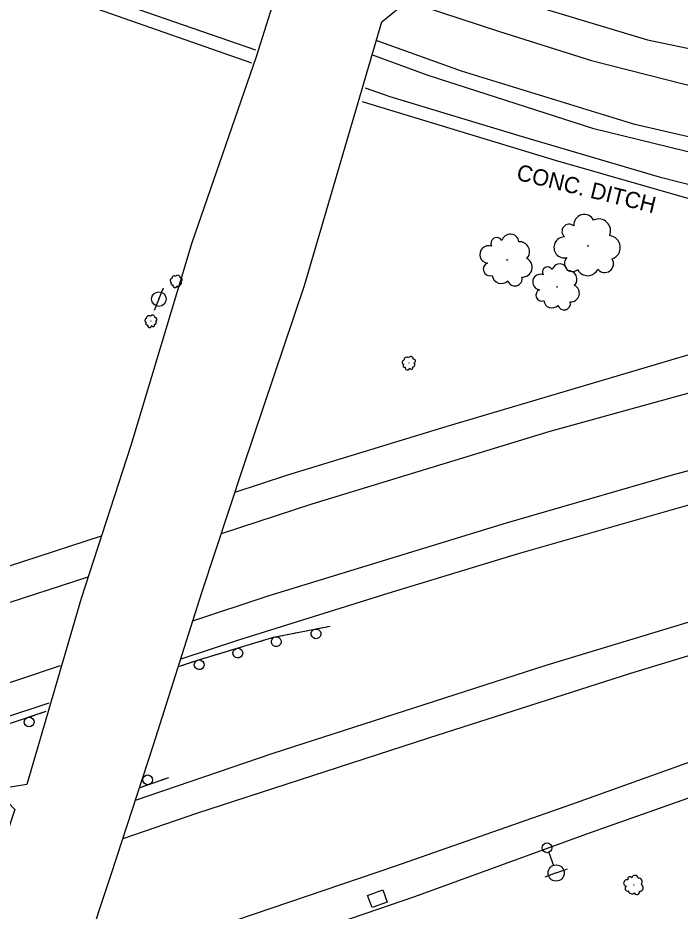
# Model space of a CAD drawing. Extents: x 1722896 to 1754269, y 648279 to 666297.
# Drawn here: x 1747137.8 to 1747342, y 652417 to 652692.3 of the extents above; entities that cross this region are included whole.
import ezdxf

# ---------------------------------------------------------------- set-up
doc = ezdxf.new("R2010")
doc.units = 0
for name, color, linetype in [('DESIGN - CENTERLINE - Proposed', 7, 'Continuous'), ('DESIGN - SCRATCH - User 1', 7, 'Continuous'), ('SURVEY - CENTERLINE - Preliminary Text', 7, 'Continuous'), ('SURVEY - CONTOURS - Intermediate with optional Text', 7, 'Continuous'), ('SURVEY - DRAINAGE - Natural Features', 7, 'Continuous'), ('SURVEY - DTM - Breaklines', 7, 'Continuous'), ('SURVEY - VEGETATION - Features with Text', 7, 'Continuous')]:
    doc.layers.add(name, color=color, linetype=linetype)

msp = doc.modelspace()

# ---------------------------------------------------------------- linework, layer by layer
at = {"layer": 'DESIGN - CENTERLINE - Proposed'}
for points in [[(1747150.49, 652380.05), (1747166.58, 652428.3), (1747179.63, 652468.25), (1747194.53, 652515.23), (1747207.38, 652554.09), (1747226.15, 652609.81), (1747249.94, 652691.14), (1747255.57, 652695.65), (1747257.34, 652701.62), (1747255.84, 652707.4), (1747278.95, 652765.47), (1747241.1, 652777.57), (1747228.62, 652735.34), (1747211.2, 652680.29), (1747191.4, 652622.97), (1747172.57, 652560.5), (1747157.26, 652513.42), (1747140.48, 652456.09), (1747132.96, 652454.78), (1747132.27, 652453.07), (1747136.82, 652448.39), (1747102.71, 652345.55)], [(1747209.95, 652678.38), (1747162.28, 652695.05), (1747106.98, 652714.6), (1747054.97, 652735.47), (1747016.1, 652749.52), (1746982.75, 652761.51), (1746977.58, 652761.37), (1746966.94, 652766.72), (1746970.53, 652773.51), (1746981.12, 652769.04), (1746984.51, 652766.07), (1746998.99, 652760.24), (1747024.01, 652751.47), (1747059.17, 652738.17), (1747084.56, 652727.94), (1747111.96, 652717.53), (1747140.38, 652707.06), (1747169.43, 652696.89), (1747211.01, 652682.49)], [(1747244.89, 652670.75), (1747252.42, 652668.15), (1747293.29, 652655.77), (1747335.47, 652643.32), (1747364.14, 652636.09), (1747389.23, 652630.31), (1747396.48, 652629.32), (1747406.5, 652628.49), (1747404.31, 652619.7), (1747397.06, 652605.44), (1747388.11, 652602.55)], [(1747388.11, 652602.55), (1747396.92, 652620.79), (1747394.19, 652625), (1747375.96, 652629.41), (1747346.89, 652635.99), (1747303.55, 652648.42), (1747244.31, 652666.36), (1747244.02, 652666.46)]]:
    msp.add_lwpolyline(points, dxfattribs=at)
at = {"layer": 'DESIGN - SCRATCH - User 1'}
for points in [[(1747187.29, 652492.4), (1747193.26, 652494.41), (1747216.61, 652501.45), (1747234.03, 652504.86)], [(1747227.17, 652503.52), (1747231.69, 652504.4)], [(1747233.26, 652504.71), (1747234.03, 652504.86)], [(1747214.95, 652500.95), (1747216.61, 652501.45), (1747219.42, 652502)], [(1747220.99, 652502.31), (1747223.3, 652502.76)], [(1747223.3, 652502.76), (1747225.6, 652503.21)], [(1747202.98, 652497.34), (1747207.39, 652498.67)], [(1747208.92, 652499.13), (1747211.17, 652499.81)], [(1747211.17, 652499.81), (1747213.42, 652500.49)], [(1747196.95, 652495.52), (1747199.2, 652496.2)], [(1747199.2, 652496.2), (1747201.45, 652496.88)], [(1747187.29, 652492.4), (1747189.52, 652493.15)], [(1747191.04, 652493.66), (1747193.26, 652494.41), (1747195.42, 652495.06)], [(1746795.27, 652348.09), (1746835.23, 652363.76), (1746882.93, 652382.36), (1746935.48, 652402.49), (1746983.09, 652420.84), (1747037.46, 652440.85), (1747100.88, 652463.31), (1747146.53, 652478.68)], [(1747138.62, 652476.01), (1747142.98, 652477.48)], [(1747144.49, 652477.99), (1747146.53, 652478.68)], [(1747184.16, 652458.13), (1747175.32, 652455.05)], [(1747184.16, 652458.13), (1747181.95, 652457.36)], [(1747180.43, 652456.83), (1747176.09, 652455.32)]]:
    msp.add_lwpolyline(points, dxfattribs=at)
for centre, start, end in [((1747217.43, 652500.08), 214.332, 214.3222), ((1747229.7, 652502.48), 214.332, 214.3222), ((1747205.59, 652496.56), 220.0412, 220.0314), ((1747193.67, 652492.97), 221.8678, 221.858), ((1747141.25, 652475.32), 221.8678, 221.858), ((1747177.79, 652457.5), 42.4851, 42.4752)]:
    msp.add_arc(centre, 1.5, start, end, dxfattribs=at)
at = {"layer": 'SURVEY - CENTERLINE - Preliminary Text'}
for points in [[(1747256.55, 652709.18), (1747261.67, 652707.08), (1747302.46, 652694.35), (1747331.88, 652685.6), (1747346.73, 652682.44), (1747367.42, 652677.83), (1747389.5, 652673.82), (1747414.75, 652670.34), (1747440.09, 652667.94), (1747460.62, 652666.61), (1747478.95, 652665.45), (1747502.16, 652665.38), (1747528.06, 652665.98), (1747560.04, 652668.02), (1747592.06, 652670.41), (1747645.45, 652675.72), (1747677.79, 652679.5), (1747757.7, 652688.42)], [(1747037.14, 652698.49), (1747045.02, 652683.74), (1747052.95, 652662.25), (1747057.6, 652643.49), (1747059.66, 652626.18), (1747060.28, 652605.32), (1747057.76, 652583.51), (1747052.85, 652560.56), (1747046.15, 652542.89), (1747039.6, 652528.03), (1747030.43, 652513.35), (1747020.02, 652500.17), (1747002.53, 652481.45), (1747005.31, 652478.21), (1747033.51, 652488.36), (1747115.58, 652517.05), (1747163.53, 652532.7)], [(1747256.37, 652698.33), (1747262.42, 652695.93), (1747286.22, 652688.13), (1747314.6, 652679.17), (1747343.26, 652671.9), (1747371.62, 652666.23), (1747410.54, 652660.54), (1747441.13, 652657.24), (1747476.13, 652655.35), (1747508.25, 652655.22), (1747545.52, 652656.63), (1747591.18, 652660.15), (1747643.68, 652665.03), (1747687.7, 652670.21), (1747760.09, 652678.34)], [(1747035.42, 652692.6), (1747045.38, 652670.52), (1747051.38, 652649.07), (1747054.09, 652635.43), (1747055.88, 652620.23), (1747054.16, 652588.8), (1747050.76, 652569.14), (1747042.07, 652544.22), (1747030.87, 652523.23), (1747016.4, 652503.07), (1746998.81, 652484.65), (1746976.7, 652466.94), (1746950.62, 652451.01), (1746918.01, 652435.32), (1746895.42, 652425.13), (1746981.55, 652457.83), (1747036.39, 652478.13), (1747102.42, 652501.57), (1747159.43, 652520.1)], [(1747633.16, 652647.89), (1747593.49, 652641.41), (1747555.16, 652638.22), (1747509.49, 652636.2), (1747466.49, 652637.25), (1747426.76, 652640.82), (1747381.64, 652647.17), (1747328.01, 652659.48), (1747274.56, 652675.89), (1747248.26, 652685.41)], [(1747204.75, 652546.16), (1747221.02, 652551.47), (1747269.79, 652566.39), (1747354.08, 652591.34), (1747387.92, 652601.91), (1747398.26, 652604.93), (1747429.59, 652614.95), (1747478.22, 652630.72), (1747477.88, 652632.03), (1747465.33, 652632.56), (1747435.26, 652635.27), (1747398.05, 652640.38), (1747361.61, 652646.82), (1747315.36, 652658.16), (1747264.23, 652674.62), (1747246.95, 652680.91)], [(1747191.75, 652506.46), (1747214.95, 652514.26), (1747288.47, 652536.69), (1747339.64, 652551.54), (1747397.06, 652566.91), (1747459.28, 652583.02), (1747532.32, 652600.85), (1747587.84, 652614.2), (1747660.63, 652630.66), (1747703.67, 652639.68), (1747766.22, 652651.57)], [(1747768.54, 652641.91), (1747739.54, 652636.26), (1747702.98, 652628.72), (1747651.48, 652617.92), (1747608.63, 652608.51), (1747570.61, 652599.45), (1747522.12, 652587.76), (1747471.9, 652575.72), (1747396.47, 652556.37), (1747343.84, 652541.94), (1747292, 652527.18), (1747251.81, 652514.94), (1747205.78, 652500.58), (1747188.02, 652494.69)], [(1747174.07, 652451.23), (1747216.5, 652465.71), (1747300.62, 652492.88), (1747366.88, 652512.9), (1747423.1, 652529.47), (1747496.26, 652550.03), (1747575.24, 652569.43), (1747641.98, 652584.57), (1747726.29, 652602.73), (1747775.33, 652611.9)], [(1747200.56, 652533.46), (1747228.52, 652542.55), (1747301.86, 652564.93), (1747357.77, 652580.34), (1747426.42, 652598.34), (1747464.4, 652607.84)], [(1747170.22, 652439.42), (1747192.92, 652447.26), (1747264.44, 652470.48), (1747326.71, 652490.34), (1747369.27, 652503.32), (1747424.17, 652519.19), (1747484.45, 652536.01), (1747539.78, 652550.22), (1747602.04, 652565.11), (1747659.2, 652578.12), (1747717.64, 652590.38), (1747777.58, 652602.03)], [(1747782.77, 652579.75), (1747707.77, 652564.48), (1747627.54, 652547.2), (1747559.4, 652531.01), (1747512.43, 652518.95), (1747466.82, 652505.51), (1747417.99, 652488.52), (1747358.9, 652467.94), (1747308.42, 652449.94), (1747253.84, 652430.81), (1747205.22, 652414.25), (1747159.46, 652398.47), (1747156.26, 652397.35)], [(1746791.08, 652359.42), (1746816.73, 652369.54), (1746887.57, 652397.33), (1746945.06, 652419.64), (1747019.85, 652447.71), (1747074.91, 652467.22), (1747150.87, 652492.73)], [(1747147.3, 652481.17), (1747091.04, 652462.49), (1747042.61, 652445.36), (1746980.81, 652422.17), (1746932.5, 652403.81), (1746880.86, 652384.05), (1746839.56, 652367.37), (1746795.28, 652349.55), (1746794.8, 652349.36)], [(1747361.66, 652457.95), (1747313.09, 652440.74), (1747260.02, 652421.46), (1747221.95, 652408.41), (1747172.52, 652392.25), (1747152.15, 652385.02)]]:
    msp.add_lwpolyline(points, dxfattribs=at)
at = {"layer": 'SURVEY - DRAINAGE - Natural Features'}
msp.add_line((1747248.61, 652420.86), (1747248.61, 652420.86), dxfattribs=at)
msp.add_lwpolyline([(1747246.96, 652418.11), (1747245.57, 652421.86), (1747250.26, 652423.6), (1747251.65, 652419.85), (1747246.96, 652418.11)], dxfattribs=at)
at = {"layer": 'SURVEY - DTM - Breaklines'}
for p, q in [((1747181.25, 652605.66), (1747182.67, 652609.13)), ((1747181.25, 652605.66), (1747179.82, 652602.19)), ((1747301.43, 652435.14), (1747302.88, 652431.14)), ((1747303.73, 652428.79), (1747307.26, 652430.07)), ((1747303.73, 652428.79), (1747300.21, 652427.51))]:
    msp.add_line(p, q, dxfattribs=at)
for centre, radius in [((1747181.25, 652605.66), 2.25), ((1747300.91, 652436.55), 1.5), ((1747303.73, 652428.79), 2.5)]:
    msp.add_circle(centre, radius, dxfattribs=at)
at = {"layer": 'SURVEY - VEGETATION - Features with Text'}
for centre, radius in [((1747313.57, 652622.1), 0.113), ((1747288.64, 652617.72), 0.0936), ((1747186.56, 652611.19), 0.022), ((1747304.01, 652609.43), 0.0832), ((1747178.77, 652598.91), 0.022), ((1747258.31, 652585.97), 0.0241), ((1747327.7, 652425.1), 0.0349)]:
    msp.add_circle(centre, radius, dxfattribs=at)
for centre, radius, start, end in [((1747312.42, 652628.49), 3.25, 28.032, 184.8209), ((1747307.75, 652626.51), 2.23, 50.1482, 228.8938), ((1747316.83, 652626.66), 3.7, 337.0848, 114.609), ((1747289.6, 652622.99), 2.68, 7.4664, 164.2553), ((1747285.42, 652622.81), 1.84, 29.5825, 208.3282), ((1747292.47, 652620.29), 3.06, 316.5191, 94.0433), ((1747306.29, 652621.58), 3.24, 90.1689, 283.5885), ((1747319.84, 652621.56), 3.68, 287.9806, 83.8191), ((1747282.86, 652619.42), 2.68, 69.6032, 263.0229), ((1747293.32, 652615.48), 3.04, 267.4149, 63.2534), ((1747308.73, 652616.62), 2.47, 132.7875, 310.1067), ((1747318.71, 652616.57), 2.71, 218.2335, 33.2338), ((1747283.31, 652614.88), 2.04, 112.2219, 289.541), ((1747301.12, 652613.94), 1.64, 29.9436, 208.6892), ((1747304.84, 652614.13), 2.39, 7.8274, 164.6163), ((1747307.41, 652611.75), 2.72, 316.8801, 94.4044), ((1747313.41, 652616.38), 3.5, 208.0746, 334.9202), ((1747185.32, 652611.41), 0.631, 97.4646, 254.2536), ((1747185.95, 652612.09), 0.719, 46.5174, 184.0416), ((1747187.08, 652612.29), 0.714, 357.4132, 153.2517), ((1747187.91, 652611.74), 0.527, 287.6661, 102.6664), ((1747286.85, 652613.34), 2.89, 187.5089, 314.3546), ((1747291, 652611.96), 2.24, 197.6678, 12.6681), ((1747298.87, 652610.92), 2.38, 69.9642, 263.3839), ((1747185.36, 652610.43), 0.433, 119.5808, 298.3264), ((1747186.16, 652609.83), 0.629, 159.6015, 353.0212), ((1747187.22, 652609.93), 0.479, 202.2201, 19.5393), ((1747187.59, 652610.77), 0.679, 277.5072, 44.3529), ((1747308.19, 652607.47), 2.7, 267.776, 63.6145), ((1747299.29, 652606.88), 1.81, 112.5829, 289.9021), ((1747302.45, 652605.53), 2.57, 187.87, 314.7156), ((1747306.15, 652604.32), 1.99, 198.0289, 13.0291), ((1747178.16, 652599.81), 0.719, 46.5174, 184.0416), ((1747179.3, 652600.01), 0.714, 357.4132, 153.2517), ((1747177.53, 652599.14), 0.631, 97.4646, 254.2536), ((1747177.57, 652598.15), 0.433, 119.5808, 298.3264), ((1747178.37, 652597.55), 0.629, 159.6015, 353.0212), ((1747179.44, 652597.66), 0.479, 202.2201, 19.5393), ((1747179.8, 652598.49), 0.679, 277.5072, 44.3529), ((1747180.13, 652599.47), 0.527, 287.6661, 102.6664), ((1747256.95, 652586.21), 0.69, 97.4683, 254.2572), ((1747257.65, 652586.95), 0.786, 46.5211, 184.0453), ((1747258.89, 652587.17), 0.781, 357.4169, 153.2554), ((1747259.79, 652586.58), 0.576, 287.6698, 102.6701), ((1747257, 652585.14), 0.473, 119.5845, 298.3301), ((1747257.87, 652584.48), 0.688, 159.6051, 353.0248), ((1747259.04, 652584.6), 0.524, 202.2238, 19.543), ((1747259.44, 652585.51), 0.742, 277.5109, 44.3565), ((1747326.47, 652426.97), 0.687, 30.6401, 209.3857), ((1747328.03, 652427.07), 1, 8.5239, 165.3128), ((1747329.12, 652426.08), 1.14, 317.5766, 95.1009), ((1747325.54, 652425.69), 0.999, 70.6607, 264.0804), ((1747325.74, 652424), 0.76, 113.2794, 290.5986), ((1747329.47, 652424.29), 1.13, 268.4725, 64.311), ((1747327.07, 652423.45), 1.08, 188.5665, 315.4121), ((1747328.62, 652422.96), 0.835, 198.7254, 13.7256)]:
    msp.add_arc(centre, radius, start, end, dxfattribs=at)

# ---------------------------------------------------------------- texts
at = {"layer": 'SURVEY - CONTOURS - Intermediate with optional Text'}
msp.add_text('CONC. DITCH', height=5, rotation=346.2614, dxfattribs=at).set_placement((1747291.19, 652642.5))

doc.saveas('drawing.dxf')
